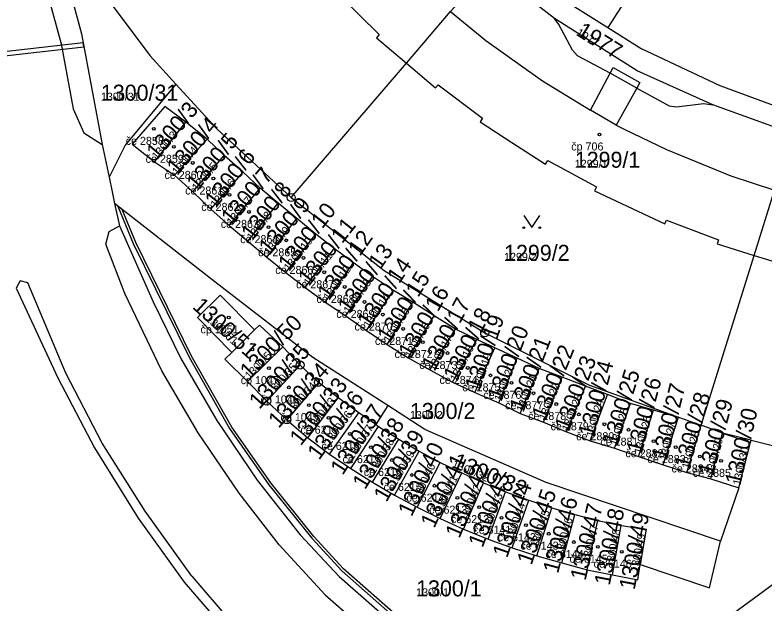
# Model space of a CAD drawing. Extents: x -763628 to -761565, y -976033 to -973833.
# Drawn here: x -762196.1 to -762102.6, y -975505.7 to -975432.3 of the extents above; entities that cross this region are included whole.
import ezdxf

# ---------------------------------------------------------------- set-up
doc = ezdxf.new("R2010")
doc.units = 0
for name, color, linetype in [('KN_cisla parcel 1000', 7, 'Continuous'), ('KN_cisla parcel 500', 7, 'Continuous'), ('KN_cisla popisna 500', 7, 'Continuous'), ('KN_hranice parcel', 7, 'Continuous'), ('KN_hranice uzemi', 7, 'Continuous'), ('KN_vecna bremena', 7, 'Continuous'), ('KN_vnitrni kresba parcel', 7, 'Continuous'), ('KN_znacky bodu BP', 7, 'Continuous'), ('KN_znacky budov', 7, 'Continuous'), ('KN_znacky kultur', 7, 'Continuous')]:
    doc.layers.add(name, color=color, linetype=linetype)

msp = doc.modelspace()

# ---------------------------------------------------------------- linework, layer by layer
at = {"layer": 'KN_hranice parcel'}
for p, q in [((-762111.39, -975416.92), (-762122.11, -975433.86)), ((-762161.65, -975455.07), (-762147.28, -975438.29)), ((-762178.74, -975450.63), (-762174.8, -975445.64)), ((-762172.16, -975447.8), (-762174.8, -975445.64)), ((-762176.23, -975452.28), (-762172.16, -975447.8)), ((-762170.03, -975449.82), (-762172.16, -975447.8)), ((-762185.28, -975448.45), (-762184.4, -975452.53)), ((-762178.74, -975450.63), (-762176.23, -975452.28)), ((-762173.94, -975454.37), (-762170.03, -975449.82)), ((-762167.66, -975451.92), (-762170.03, -975449.82)), ((-762176.23, -975452.28), (-762173.94, -975454.37)), ((-762171.71, -975456.5), (-762167.66, -975451.92)), ((-762165.52, -975453.91), (-762167.66, -975451.92)), ((-762184.4, -975452.53), (-762184.01, -975454.36)), ((-762184.01, -975454.36), (-762183.7, -975455.81)), ((-762173.94, -975454.37), (-762171.71, -975456.5)), ((-762169.41, -975458.54), (-762165.52, -975453.91)), ((-762163.29, -975455.78), (-762165.52, -975453.91)), ((-762171.21, -975465.58), (-762183.7, -975455.81)), ((-762167.06, -975460.51), (-762163.29, -975455.78)), ((-762160.96, -975457.67), (-762163.29, -975455.78)), ((-762171.71, -975456.5), (-762169.41, -975458.54)), ((-762164.71, -975462.51), (-762160.96, -975457.67)), ((-762158.58, -975459.65), (-762160.96, -975457.67)), ((-762169.41, -975458.54), (-762167.06, -975460.51)), ((-762162.32, -975464.43), (-762158.58, -975459.65)), ((-762156.28, -975461.41), (-762158.58, -975459.65)), ((-762167.06, -975460.51), (-762164.71, -975462.51)), ((-762159.9, -975466.3), (-762156.28, -975461.41)), ((-762153.89, -975463.2), (-762156.28, -975461.41)), ((-762164.71, -975462.51), (-762162.32, -975464.43)), ((-762110.48, -975483.49), (-762103.85, -975462.29)), ((-762157.41, -975468.13), (-762153.89, -975463.2)), ((-762151.52, -975464.91), (-762153.89, -975463.2)), ((-762162.32, -975464.43), (-762159.9, -975466.3)), ((-762154.85, -975469.82), (-762151.52, -975464.91)), ((-762148.9, -975466.67), (-762151.52, -975464.91)), ((-762159.9, -975466.3), (-762157.41, -975468.13)), ((-762152.24, -975471.66), (-762148.9, -975466.67)), ((-762146.47, -975468.13), (-762148.9, -975466.67)), ((-762157.41, -975468.13), (-762154.85, -975469.82)), ((-762149.69, -975473.39), (-762146.47, -975468.13)), ((-762143.8, -975469.82), (-762146.47, -975468.13)), ((-762154.85, -975469.82), (-762152.24, -975471.66)), ((-762147.04, -975475.06), (-762143.8, -975469.82)), ((-762141.14, -975471.51), (-762143.8, -975469.82)), ((-762166.24, -975471.58), (-762169.09, -975474.39)), ((-762152.24, -975471.66), (-762149.69, -975473.39)), ((-762144.36, -975476.59), (-762141.14, -975471.51)), ((-762138.49, -975472.77), (-762141.14, -975471.51)), ((-762141.52, -975478.11), (-762138.49, -975472.77)), ((-762136.22, -975473.83), (-762138.49, -975472.77)), ((-762162.72, -975473.72), (-762167.1, -975478.01)), ((-762160.55, -975475.97), (-762162.72, -975473.72)), ((-762149.69, -975473.39), (-762147.04, -975475.06)), ((-762138.71, -975479.42), (-762136.22, -975473.83)), ((-762133.46, -975475.11), (-762136.22, -975473.83)), ((-762147.04, -975475.06), (-762144.36, -975476.59)), ((-762135.74, -975480.68), (-762133.46, -975475.11)), ((-762130.7, -975476.4), (-762133.46, -975475.11)), ((-762160.55, -975475.97), (-762164.7, -975480.47)), ((-762158.26, -975478.14), (-762160.55, -975475.97)), ((-762144.36, -975476.59), (-762141.52, -975478.11)), ((-762133.06, -975482.01), (-762130.7, -975476.4)), ((-762127.81, -975477.5), (-762130.7, -975476.4)), ((-762130.17, -975483.12), (-762127.81, -975477.5)), ((-762124.91, -975478.61), (-762127.81, -975477.5)), ((-762167.1, -975478.01), (-762164.7, -975480.47)), ((-762158.26, -975478.14), (-762162.19, -975482.83)), ((-762155.78, -975480.06), (-762158.26, -975478.14)), ((-762141.52, -975478.11), (-762138.71, -975479.42)), ((-762127.3, -975484.3), (-762124.91, -975478.61)), ((-762122.16, -975479.66), (-762124.91, -975478.61)), ((-762138.71, -975479.42), (-762135.74, -975480.68)), ((-762164.7, -975480.47), (-762162.19, -975482.83)), ((-762159.6, -975485.07), (-762155.78, -975480.06)), ((-762153.22, -975481.95), (-762155.78, -975480.06)), ((-762124.33, -975485.42), (-762122.16, -975479.66)), ((-762119.3, -975480.79), (-762122.16, -975479.66)), ((-762149.6, -975481.03), (-762151.11, -975483.39)), ((-762135.74, -975480.68), (-762133.06, -975482.01)), ((-762121.3, -975486.36), (-762119.3, -975480.79)), ((-762116.41, -975481.59), (-762119.3, -975480.79)), ((-762156.86, -975487.09), (-762153.22, -975481.95)), ((-762151.11, -975483.39), (-762153.22, -975481.95)), ((-762133.06, -975482.01), (-762130.17, -975483.12)), ((-762118.31, -975487.4), (-762116.41, -975481.59)), ((-762113.3, -975482.5), (-762116.41, -975481.59)), ((-762162.19, -975482.83), (-762159.6, -975485.07)), ((-762130.17, -975483.12), (-762127.3, -975484.3)), ((-762115.22, -975488.42), (-762113.3, -975482.5)), ((-762113.3, -975482.5), (-762110.48, -975483.49)), ((-762154.22, -975488.89), (-762150.76, -975483.63)), ((-762151.11, -975483.39), (-762150.76, -975483.63)), ((-762150.76, -975483.63), (-762148.24, -975485.22)), ((-762127.3, -975484.3), (-762124.33, -975485.42)), ((-762112.28, -975489.39), (-762110.48, -975483.49)), ((-762107.8, -975484.48), (-762110.48, -975483.49)), ((-762159.6, -975485.07), (-762156.86, -975487.09)), ((-762151.51, -975490.6), (-762148.24, -975485.22)), ((-762148.24, -975485.22), (-762145.67, -975486.72)), ((-762109.26, -975490.16), (-762107.8, -975484.48)), ((-762104.24, -975485.37), (-762107.8, -975484.48)), ((-762124.33, -975485.42), (-762121.3, -975486.36)), ((-762105.78, -975491.29), (-762104.31, -975485.63)), ((-762104.31, -975485.63), (-762104.24, -975485.37)), ((-762156.86, -975487.09), (-762154.22, -975488.89)), ((-762148.75, -975492.22), (-762145.67, -975486.72)), ((-762145.67, -975486.72), (-762143.04, -975488.13)), ((-762121.3, -975486.36), (-762118.31, -975487.4)), ((-762118.31, -975487.4), (-762115.22, -975488.42)), ((-762154.22, -975488.89), (-762151.51, -975490.6)), ((-762145.92, -975493.73), (-762143.04, -975488.13)), ((-762143.04, -975488.13), (-762140.37, -975489.45)), ((-762115.22, -975488.42), (-762112.28, -975489.39)), ((-762143.05, -975495.14), (-762140.37, -975489.45)), ((-762140.37, -975489.45), (-762137.65, -975490.67)), ((-762112.28, -975489.39), (-762109.26, -975490.16)), ((-762151.51, -975490.6), (-762148.75, -975492.22)), ((-762140.13, -975496.46), (-762137.65, -975490.67)), ((-762137.65, -975490.67), (-762134.89, -975491.8)), ((-762109.26, -975490.16), (-762105.78, -975491.29)), ((-762137.08, -975497.69), (-762134.89, -975491.8)), ((-762134.89, -975491.8), (-762131.98, -975492.83)), ((-762105.78, -975491.29), (-762108.05, -975497.96)), ((-762148.75, -975492.22), (-762145.92, -975493.73)), ((-762134.05, -975498.78), (-762131.98, -975492.83)), ((-762131.98, -975492.83), (-762129.13, -975493.8)), ((-762145.92, -975493.73), (-762143.05, -975495.14)), ((-762130.98, -975499.8), (-762129.13, -975493.8)), ((-762129.13, -975493.8), (-762126.26, -975494.62)), ((-762143.05, -975495.14), (-762140.13, -975496.46)), ((-762127.85, -975500.68), (-762126.26, -975494.62)), ((-762126.26, -975494.62), (-762123.37, -975495.39)), ((-762124.72, -975501.54), (-762123.37, -975495.39)), ((-762123.37, -975495.39), (-762120.44, -975496.01)), ((-762140.13, -975496.46), (-762137.08, -975497.69)), ((-762121.54, -975502.16), (-762120.44, -975496.01)), ((-762137.08, -975497.69), (-762134.05, -975498.78)), ((-762134.05, -975498.78), (-762130.98, -975499.8)), ((-762130.98, -975499.8), (-762127.85, -975500.68)), ((-762127.85, -975500.68), (-762124.72, -975501.54)), ((-762124.72, -975501.54), (-762121.54, -975502.16))]:
    msp.add_line(p, q, dxfattribs=at)
for points in [[(-762162.88, -975386.97), (-762161.7, -975389.99), (-762160.08, -975392.89), (-762156.04, -975400.2), (-762149.82, -975409.15), (-762142.83, -975417.3), (-762134.36, -975425.21), (-762127.36, -975430.56), (-762122.11, -975433.86)], [(-762177.64, -975398.91), (-762175.58, -975403.17), (-762175.09, -975402.93), (-762171.65, -975409.04), (-762172.09, -975409.33), (-762169.42, -975413.35), (-762166.74, -975417.37), (-762166.32, -975417.09), (-762162.03, -975422.61), (-762162.43, -975422.97), (-762159.22, -975426.56), (-762156.05, -975430.14), (-762155.65, -975429.78), (-762150.66, -975434.72), (-762151.02, -975435.14), (-762147.28, -975438.29)], [(-762193.77, -975416.03), (-762186.77, -975427.34), (-762179.31, -975437.33), (-762176.05, -975440.92)], [(-762193.77, -975416.03), (-762190.97, -975423.07), (-762187.84, -975434.64), (-762185.28, -975448.45)], [(-762147.28, -975438.29), (-762141.77, -975431.85), (-762136.84, -975426.43)], [(-762099.12, -975447.07), (-762109, -975443.51), (-762118.45, -975439.24), (-762128.77, -975432.71), (-762136.84, -975426.43)], [(-762122.11, -975433.86), (-762117.95, -975436.47), (-762108.14, -975441.1), (-762097.88, -975444.86), (-762087.93, -975447.3), (-762077.23, -975448.86), (-762066.66, -975449.25), (-762056.98, -975448.58), (-762051.29, -975447.83), (-762043.18, -975446.24), (-762038.98, -975445.01), (-762035.97, -975443.4)], [(-762147.28, -975438.29), (-762143.65, -975441.39), (-762143.3, -975440.98), (-762137.76, -975445.15), (-762138.06, -975445.61), (-762134.12, -975448.19), (-762129.92, -975450.89), (-762129.63, -975450.44), (-762123.54, -975453.75), (-762123.77, -975454.24), (-762115, -975458.35), (-762114.78, -975457.89), (-762108.3, -975460.33), (-762108.46, -975460.86), (-762103.85, -975462.29)], [(-762176.05, -975440.92), (-762182.37, -975448.51), (-762184.4, -975452.53)], [(-762176.05, -975440.92), (-762170.96, -975446.51), (-762161.65, -975455.07)], [(-762174.8, -975445.64), (-762177.43, -975443.69), (-762181.53, -975448.42), (-762178.74, -975450.63)], [(-762103.85, -975462.29), (-762101.32, -975454.15), (-762099.12, -975447.07)], [(-762161.65, -975455.07), (-762150.04, -975464.17), (-762137.5, -975471.97), (-762124.42, -975478.49), (-762113.3, -975482.5)], [(-762183.7, -975455.81), (-762183.1, -975458.61), (-762178.9, -975468.1), (-762175.44, -975475.16), (-762170.93, -975482.9), (-762165.9, -975490.34), (-762160.53, -975497.18), (-762155.65, -975502.39), (-762142.43, -975513.96), (-762131.28, -975521.68), (-762125.96, -975524.31), (-762123.23, -975524.21), (-762122.16, -975523.53)], [(-762103.85, -975462.29), (-762099.19, -975463.7), (-762099.03, -975463.16), (-762092.27, -975464.76), (-762092.36, -975465.3), (-762087.56, -975466.12), (-762082.8, -975466.88), (-762082.71, -975466.34), (-762075.81, -975466.96), (-762075.82, -975467.51), (-762070.97, -975467.65), (-762066.15, -975467.73), (-762066.14, -975467.2), (-762059.18, -975466.84), (-762059.12, -975467.38), (-762054.32, -975466.83), (-762049.53, -975466.27), (-762049.64, -975465.72), (-762042.75, -975464.44), (-762042.65, -975464.95), (-762037.55, -975463.83), (-762015.83, -975459.42)], [(-762149.6, -975481.03), (-762158.97, -975475.04), (-762171.21, -975465.58)], [(-762166.24, -975471.58), (-762170.52, -975467.24), (-762173.37, -975470.05), (-762169.09, -975474.39)], [(-762162.72, -975473.72), (-762165.63, -975470.98), (-762166.24, -975471.58)], [(-762169.09, -975474.39), (-762169.96, -975475.25), (-762167.1, -975478.01)], [(-762108.05, -975497.96), (-762129.82, -975490.64), (-762144.96, -975484), (-762149.6, -975481.03)], [(-762104.24, -975485.37), (-762097.92, -975486.94), (-762085.13, -975489.06), (-762072.16, -975489.91), (-762060.6, -975490.83), (-762058.16, -975491.03)], [(-762120.44, -975496.01), (-762117.33, -975496.48), (-762118.07, -975500.89)], [(-762118.07, -975500.89), (-762109.45, -975503.79), (-762108.05, -975497.96)], [(-762121.54, -975502.16), (-762118.38, -975502.78), (-762118.07, -975500.89)]]:
    msp.add_lwpolyline(points, dxfattribs=at)
at = {"layer": 'KN_hranice uzemi'}
msp.add_lwpolyline([(-762058.16, -975491.03), (-762073.84, -975492.36), (-762078.87, -975493.39), (-762083.47, -975494.57), (-762090.72, -975497.24), (-762096.78, -975500.38), (-762101.28, -975503.21), (-762111.12, -975510.43), (-762118.72, -975518.48), (-762122.16, -975523.53)], dxfattribs=at)
at = {"layer": 'KN_vecna bremena'}
msp.add_lwpolyline([(-762222.94, -975461.28), (-762220.48, -975449.5), (-762218.83, -975445.58), (-762214.68, -975439.95), (-762213.46, -975439.21), (-762212.15, -975439.06), (-762187.54, -975436.26), (-762187.63, -975435.77), (-762212.18, -975438.56), (-762213.62, -975438.72), (-762215.02, -975439.57), (-762219.26, -975445.33), (-762220.96, -975449.34), (-762223.45, -975461.3), (-762222.83, -975463.59), (-762222.27, -975463.74)], close=True, dxfattribs=at)
msp.add_lwpolyline([(-762143.1, -975511.98), (-762155.11, -975501.41), (-762158.82, -975497.36), (-762164.18, -975490.69), (-762169.07, -975483.72), (-762174.11, -975474.85), (-762181.07, -975460.66), (-762182.75, -975456.55), (-762183.29, -975456.13), (-762181.39, -975460.8), (-762174.41, -975475.01), (-762169.37, -975483.9), (-762164.46, -975490.91), (-762159.08, -975497.58), (-762155.35, -975501.67), (-762143.3, -975512.26)], dxfattribs=at)
at = {"layer": 'KN_vnitrni kresba parcel'}
for p, q in [((-762193.8, -975423.3), (-762190.38, -975435.9)), ((-762141.77, -975431.85), (-762137.35, -975435.47)), ((-762128.26, -975433.46), (-762128.77, -975432.71)), ((-762126.54, -975436.69), (-762128.26, -975433.46)), ((-762137.35, -975435.47), (-762130.29, -975440.49)), ((-762190.38, -975435.9), (-762188.9, -975444)), ((-762125.93, -975437.38), (-762126.54, -975436.69)), ((-762121.83, -975439.54), (-762125.93, -975437.38)), ((-762121.83, -975439.54), (-762121.44, -975438.84)), ((-762121.44, -975438.84), (-762118.11, -975440.7)), ((-762124.3, -975444.18), (-762121.83, -975439.54)), ((-762118.5, -975441.4), (-762121.83, -975439.54)), ((-762130.29, -975440.49), (-762124.3, -975444.18)), ((-762118.11, -975440.7), (-762118.5, -975441.4)), ((-762118.5, -975441.4), (-762121.1, -975446.05)), ((-762118.5, -975441.4), (-762114.46, -975443.62)), ((-762188.9, -975444), (-762187.56, -975446.99)), ((-762114.46, -975443.62), (-762113.57, -975443.73)), ((-762113.57, -975443.73), (-762110.16, -975443.33)), ((-762110.16, -975443.33), (-762109, -975443.51)), ((-762121.1, -975446.05), (-762124.3, -975444.18)), ((-762121.1, -975446.05), (-762120.09, -975446.53)), ((-762120.09, -975446.53), (-762114.78, -975449.06)), ((-762187.56, -975446.99), (-762185.28, -975448.45)), ((-762114.78, -975449.06), (-762106.78, -975452.34)), ((-762106.78, -975452.34), (-762101.32, -975454.15)), ((-762184.39, -975459.31), (-762183.1, -975458.61)), ((-762184.81, -975460.88), (-762184.39, -975459.31)), ((-762182.45, -975467.05), (-762184.81, -975460.88)), ((-762195.49, -975465.48), (-762196, -975466.37)), ((-762194.56, -975465.71), (-762195.49, -975465.48)), ((-762196, -975466.37), (-762190.81, -975477.59)), ((-762189.79, -975476.99), (-762194.56, -975465.71)), ((-762177.79, -975476.7), (-762182.45, -975467.05)), ((-762173.27, -975484.42), (-762177.79, -975476.7)), ((-762190.81, -975477.59), (-762186.23, -975486.32)), ((-762185.26, -975485.73), (-762189.79, -975476.99)), ((-762168.16, -975491.97), (-762173.27, -975484.42)), ((-762107.8, -975484.48), (-762104.31, -975485.63)), ((-762179.9, -975494.21), (-762185.26, -975485.73)), ((-762186.23, -975486.32), (-762180.75, -975495.09)), ((-762163.17, -975498.43), (-762168.16, -975491.97)), ((-762174.06, -975502.31), (-762179.9, -975494.21)), ((-762180.75, -975495.09), (-762175.04, -975503.06)), ((-762157.4, -975504.66), (-762163.17, -975498.43)), ((-762174.06, -975502.31), (-762167.38, -975510.12)), ((-762175.04, -975503.06), (-762168.26, -975510.91)), ((-762157.4, -975504.66), (-762144, -975516.34))]:
    msp.add_line(p, q, dxfattribs=at)
at = {"layer": 'KN_znacky bodu BP'}
for centre, radius in [((-762161.65, -975455.07), 0.5), ((-762161.65, -975455.07), 0.0303), ((-762137.5, -975471.97), 0.5), ((-762137.5, -975471.97), 0.0303), ((-762160.55, -975475.97), 0.5), ((-762160.55, -975475.97), 0.0303), ((-762158.26, -975478.14), 0.5), ((-762158.26, -975478.14), 0.0303), ((-762164.7, -975480.47), 0.5), ((-762164.7, -975480.47), 0.0303), ((-762162.19, -975482.83), 0.5), ((-762162.19, -975482.83), 0.0303)]:
    msp.add_circle(centre, radius, dxfattribs=at)
at = {"layer": 'KN_znacky budov'}
for centre in [(-762178.797, -975446.499), (-762123.167, -975447.199), (-762176.307, -975448.739), (-762173.957, -975450.749), (-762171.377, -975452.699), (-762169.357, -975454.739), (-762166.927, -975456.869), (-762164.497, -975458.769), (-762162.267, -975460.409), (-762160.117, -975462.609), (-762157.527, -975464.399), (-762154.977, -975466.229), (-762152.497, -975468.099), (-762169.457, -975470.029), (-762150.227, -975469.679), (-762147.677, -975471.469), (-762145.227, -975473.109), (-762166.517, -975474.039), (-762142.137, -975474.479), (-762164.437, -975476.369), (-762139.617, -975476.339), (-762136.767, -975477.259), (-762161.957, -975478.759), (-762134.147, -975478.199), (-762131.417, -975479.499), (-762159.467, -975480.979), (-762128.557, -975480.839), (-762156.987, -975482.559), (-762125.747, -975482.129), (-762122.557, -975483.369), (-762119.537, -975484.049), (-762154.347, -975484.579), (-762151.717, -975486.229), (-762116.407, -975485.489), (-762113.647, -975486.219), (-762149.077, -975487.829), (-762110.647, -975487.389), (-762107.987, -975487.939), (-762146.597, -975489.699), (-762143.757, -975491.039), (-762140.907, -975492.539), (-762138.187, -975493.719), (-762135.397, -975495.039), (-762132.347, -975495.969), (-762129.507, -975497.029), (-762126.377, -975498.069), (-762123.377, -975498.659), (-762120.377, -975499.279)]:
    msp.add_circle(centre, 0.175, dxfattribs=at)
at = {"layer": 'KN_znacky kultur'}
msp.add_lwpolyline([(-762132.62, -975457.319), (-762131.62, -975458.82), (-762130.62, -975457.319)], dxfattribs=at)
for centre in [(-762132.62, -975458.819), (-762130.62, -975458.819)]:
    msp.add_circle(centre, 0.1, dxfattribs=at)

# ---------------------------------------------------------------- texts
at = {"layer": 'KN_cisla parcel 1000'}
for s, rotation, p in [('1977', 328, (-762126.17, -975434.74)), ('1300/3', 50, (-762178.403, -975450.429)), ('1300/4', 50, (-762175.853, -975452.349)), ('1300/5', 50, (-762173.392, -975454.327)), ('1300/6', 52, (-762171.047, -975456.43)), ('1300/7', 50, (-762169.063, -975458.609)), ('1300/8', 52, (-762166.517, -975460.52)), ('1300/9', 50, (-762164.362, -975462.327)), ('1300/10', 52, (-762161.897, -975464.329)), ('1300/11', 52, (-762159.417, -975466.18)), ('1300/12', 55, (-762156.918, -975467.974)), ('1300/13', 55, (-762154.389, -975469.655)), ('1300/14', 56, (-762151.912, -975471.465)), ('1300/15', 58, (-762149.361, -975473.297)), ('1300/16', 60, (-762146.687, -975475.215)), ('1300/17', 62, (-762143.746, -975476.815)), ('1300/51', 318, (-762174.091, -975468.825)), ('1300/18', 63, (-762141.005, -975478.102)), ('1300/50', 46, (-762166.84, -975477.835)), ('1300/19', 71, (-762138.165, -975479.261)), ('1300/20', 69, (-762135.409, -975480.565)), ('1300/21', 69, (-762132.653, -975481.902)), ('1300/35', 48, (-762165.633, -975481.583)), ('1300/22', 68, (-762129.87, -975482.946)), ('1300/23', 69, (-762126.986, -975484.317)), ('1300/34', 48, (-762163.236, -975483.971)), ('1300/24', 75, (-762123.878, -975485.072)), ('1300/25', 73, (-762120.914, -975486.14)), ('1300/33', 52, (-762160.459, -975486.145)), ('1300/26', 75, (-762117.898, -975487.152)), ('1300/27', 76, (-762114.746, -975487.953)), ('1300/36', 54, (-762158.175, -975487.932)), ('1300/28', 74, (-762111.961, -975489.001)), ('1300/29', 75, (-762108.978, -975489.872)), ('1300/37', 57, (-762155.235, -975489.825)), ('1300/30', 77, (-762105.574, -975491.043)), ('1300/38', 59, (-762152.429, -975491.619)), ('1300/39', 60, (-762149.764, -975493.183)), ('1300/40', 65, (-762146.622, -975494.998)), ('1300/41', 65, (-762143.803, -975496.434)), ('1300/32', 337, (-762141.672, -975488.702)), ('1300/42', 67, (-762140.665, -975497.707)), ('1300/43', 69, (-762137.766, -975498.87)), ('1300/44', 71, (-762134.698, -975500.136)), ('1300/45', 71, (-762131.656, -975501.033)), ('1300/46', 75, (-762128.346, -975502.078)), ('1300/47', 77, (-762124.911, -975502.955)), ('1300/48', 79, (-762121.889, -975503.565)), ('1300/49', 79, (-762118.785, -975504.116))]:
    msp.add_text(s, height=2, rotation=rotation, dxfattribs=at).set_placement(p)
for s, p in [('1300/31', (-762185.42, -975442.98)), ('1299/1', (-762126.25, -975451.35)), ('1299/2', (-762135.08, -975462.97)), ('1300/2', (-762146.84, -975482.71)), ('1300/1', (-762146.06, -975504.85))]:
    msp.add_text(s, height=2, dxfattribs=at).set_placement(p)
at = {"layer": 'KN_cisla parcel 500'}
for s, rotation, p in [('1977', 328, (-762126.17, -975434.74)), ('1300/3', 50, (-762178.403, -975450.429)), ('1300/4', 50, (-762175.853, -975452.349)), ('1300/5', 50, (-762173.392, -975454.327)), ('1300/6', 52, (-762171.047, -975456.43)), ('1300/7', 50, (-762169.063, -975458.609)), ('1300/8', 52, (-762166.517, -975460.52)), ('1300/9', 50, (-762164.362, -975462.327)), ('1300/10', 52, (-762161.897, -975464.329)), ('1300/11', 52, (-762159.417, -975466.18)), ('1300/12', 55, (-762156.918, -975467.974)), ('1300/13', 55, (-762154.389, -975469.655)), ('1300/14', 56, (-762151.912, -975471.465)), ('1300/15', 58, (-762149.361, -975473.297)), ('1300/51', 318, (-762172.444, -975470.308)), ('1300/16', 60, (-762146.687, -975475.215)), ('1300/17', 62, (-762143.746, -975476.815)), ('1300/50', 46, (-762166.84, -975477.835)), ('1300/18', 63, (-762141.005, -975478.102)), ('1300/19', 71, (-762138.165, -975479.261)), ('1300/35', 48, (-762164.083, -975479.861)), ('1300/20', 69, (-762135.409, -975480.565)), ('1300/21', 69, (-762132.653, -975481.902)), ('1300/34', 48, (-762161.675, -975482.237)), ('1300/22', 68, (-762129.87, -975482.946)), ('1300/23', 69, (-762126.986, -975484.317)), ('1300/33', 52, (-762159.032, -975484.32)), ('1300/24', 75, (-762123.878, -975485.072)), ('1300/25', 73, (-762120.914, -975486.14)), ('1300/36', 54, (-762156.813, -975486.057)), ('1300/26', 75, (-762117.898, -975487.152)), ('1300/37', 57, (-762153.974, -975487.882)), ('1300/27', 76, (-762114.746, -975487.953)), ('1300/28', 74, (-762111.961, -975489.001)), ('1300/38', 59, (-762151.235, -975489.633)), ('1300/29', 75, (-762108.978, -975489.872)), ('1300/39', 60, (-762148.614, -975491.191)), ('1300/30', 77, (-762105.574, -975491.043)), ('1300/32', 337, (-762141.672, -975488.702)), ('1300/40', 65, (-762145.643, -975492.899)), ('1300/41', 65, (-762142.867, -975494.425)), ('1300/42', 67, (-762139.76, -975495.574)), ('1300/43', 69, (-762136.936, -975496.707)), ('1300/44', 71, (-762133.938, -975497.93)), ('1300/45', 71, (-762130.902, -975498.842)), ('1300/46', 75, (-762127.747, -975499.841)), ('1300/47', 77, (-762124.39, -975500.697)), ('1300/48', 79, (-762121.447, -975501.291)), ('1300/49', 79, (-762118.346, -975501.859))]:
    msp.add_text(s, height=1, rotation=rotation, dxfattribs=at).set_placement(p)
for s, p in [('1300/31', (-762185.42, -975442.98)), ('1299/1', (-762126.25, -975451.35)), ('1299/2', (-762135.08, -975462.97)), ('1300/2', (-762146.84, -975482.71)), ('1300/1', (-762146.06, -975504.85))]:
    msp.add_text(s, height=1, dxfattribs=at).set_placement(p)
at = {"layer": 'KN_cisla popisna 500'}
for s, p in [('če 2858', (-762182.321, -975448.491)), ('čp 706', (-762126.691, -975449.191)), ('če 2859', (-762179.831, -975450.731)), ('če 2860', (-762177.481, -975452.741)), ('če 2861', (-762174.901, -975454.691)), ('če 2862', (-762172.881, -975456.731)), ('če 2863', (-762170.451, -975458.861)), ('če 2864', (-762168.021, -975460.761)), ('če 2865', (-762165.791, -975462.401)), ('če 2866', (-762163.641, -975464.601)), ('če 2867', (-762161.051, -975466.391)), ('če 2868', (-762158.501, -975468.221)), ('če 2869', (-762156.021, -975470.091)), ('čp 1051', (-762172.981, -975472.021)), ('če 2870', (-762153.751, -975471.671)), ('če 2871', (-762151.201, -975473.461)), ('če 2872', (-762148.751, -975475.101)), ('če 2873', (-762145.661, -975476.471)), ('čp 1047', (-762167.961, -975478.361)), ('če 2874', (-762143.141, -975478.331)), ('če 2875', (-762140.291, -975479.251)), ('če 2876', (-762137.671, -975480.191)), ('čp 1046', (-762165.481, -975480.751)), ('če 2877', (-762134.941, -975481.491)), ('čp 1045', (-762162.991, -975482.971)), ('če 2878', (-762132.081, -975482.831)), ('če 2879', (-762129.271, -975484.121)), ('če 6219', (-762160.511, -975484.551)), ('če 2880', (-762126.081, -975485.361)), ('če 2881', (-762123.061, -975486.041)), ('če 6218', (-762157.871, -975486.571)), ('če 2882', (-762119.931, -975487.481)), ('če 6217', (-762155.241, -975488.221)), ('če 2883', (-762117.171, -975488.211)), ('če 6216', (-762152.601, -975489.821)), ('če 2884', (-762114.171, -975489.381)), ('če 2885', (-762111.511, -975489.931)), ('če 6215', (-762150.121, -975491.691)), ('če 6214', (-762147.281, -975493.031)), ('če 6213', (-762144.431, -975494.531)), ('če 6212', (-762141.711, -975495.711)), ('če 6141', (-762138.921, -975497.031)), ('če 6142', (-762135.871, -975497.961)), ('če 6143', (-762133.031, -975499.021)), ('če 6144', (-762129.901, -975500.061)), ('če 6145', (-762126.901, -975500.651)), ('če 6146', (-762123.901, -975501.271))]:
    msp.add_text(s, height=1, dxfattribs=at).set_placement(p)

doc.saveas('drawing.dxf')
